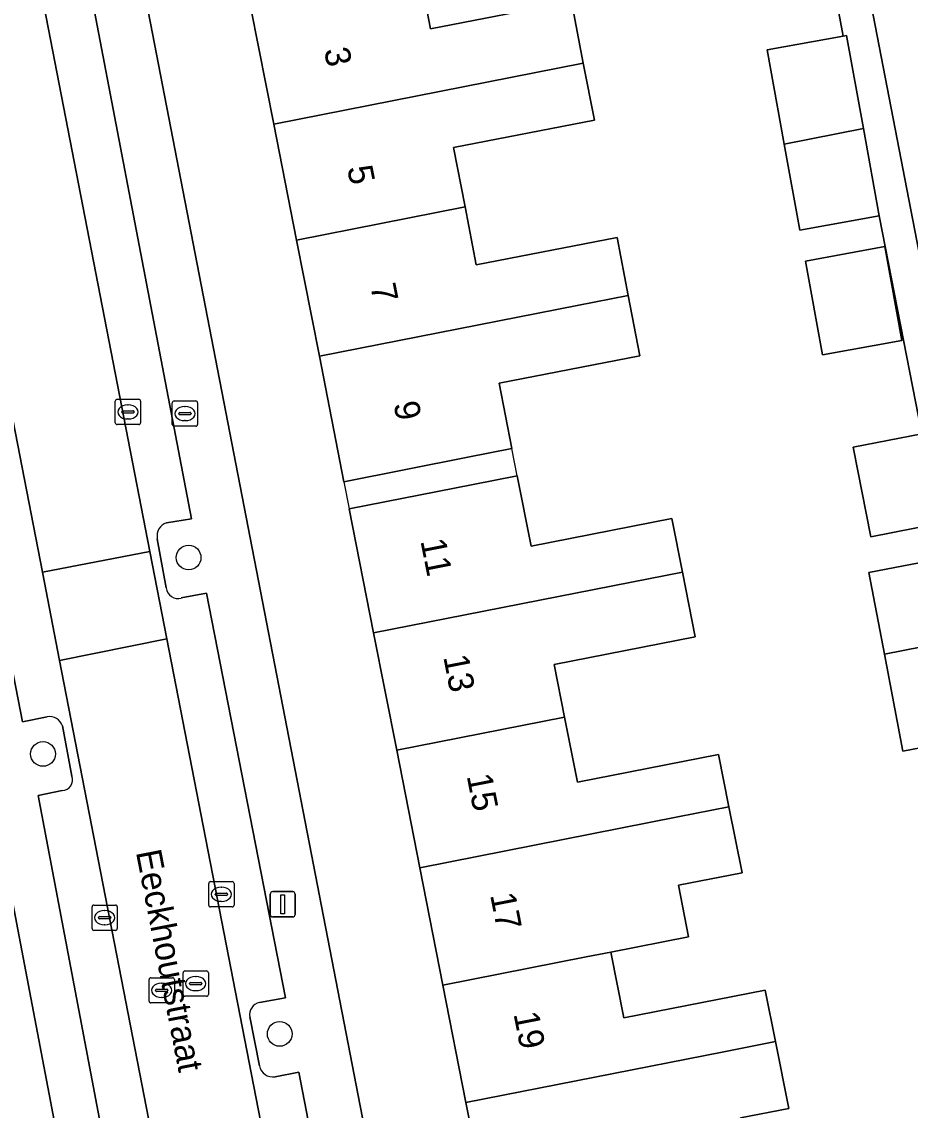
# Model space of a CAD drawing. Extents: x 162172 to 163187, y 382874 to 383685.
# Drawn here: x 163084.44 to 163119.6, y 383347.19 to 383390.26 of the extents above; entities that cross this region are included whole.
import ezdxf

# ---------------------------------------------------------------- set-up
doc = ezdxf.new("R2010")
doc.units = 0
for name, color, linetype in [('IMGEO_Boom', 7, 'Continuous'), ('IMGEO_Brandkraan', 7, 'Continuous'), ('IMGEO_Erf', 7, 'Continuous'), ('IMGEO_Kolk', 7, 'Continuous'), ('IMGEO_Lichtmast', 7, 'Continuous'), ('IMGEO_Openbare_ruimte_label', 7, 'Continuous'), ('IMGEO_Pand', 7, 'Continuous'), ('IMGEO_Pand_nummerreeks', 7, 'Continuous'), ('IMGEO_Pand_overbouw', 7, 'Continuous'), ('IMGEO_Parkeervlak_open', 7, 'Continuous'), ('IMGEO_Rijbaan_lokaal_open', 7, 'Continuous'), ('IMGEO_Rioolput', 7, 'Continuous'), ('IMGEO_Voetpad_open', 7, 'Continuous')]:
    doc.layers.add(name, color=color, linetype=linetype)

msp = doc.modelspace()

# ---------------------------------------------------------------- linework, layer by layer
at = {"layer": 'IMGEO_Boom'}
for centre in [(163091.042, 383369.059), (163085.281, 383361.29), (163094.648, 383350.214)]:
    msp.add_circle(centre, 0.489, dxfattribs=at)
at = {"layer": 'IMGEO_Brandkraan'}
for p, q in [((163090.397, 383374.329), (163090.397, 383375.181)), ((163090.472, 383375.255), (163091.324, 383375.255)), ((163090.885, 383375.035), (163090.91, 383375.035)), ((163091.398, 383375.181), (163091.398, 383374.329)), ((163090.656, 383374.749), (163090.656, 383374.761)), ((163091.094, 383374.712), (163090.696, 383374.712)), ((163090.699, 383374.798), (163091.097, 383374.798)), ((163091.14, 383374.761), (163091.14, 383374.749)), ((163091.324, 383374.255), (163090.472, 383374.255)), ((163090.908, 383374.475), (163090.883, 383374.475))]:
    msp.add_line(p, q, dxfattribs=at)
for points in [[(163090.397, 383374.329), (163090.397, 383375.181)], [(163090.472, 383375.255), (163091.324, 383375.255)], [(163091.398, 383375.181), (163091.398, 383374.329)], [(163091.324, 383374.255), (163090.472, 383374.255)]]:
    msp.add_lwpolyline(points, dxfattribs=at)
for centre, radius, start, end in [((163090.474, 383375.179), 0.0765, 91.552, 178.448), ((163090.474, 383375.179), 0.0765, 91.552, 178.448), ((163091.322, 383375.179), 0.0765, 1.552, 88.448), ((163091.322, 383375.179), 0.0765, 1.552, 88.448), ((163090.696, 383374.758), 0.0403, 85.8775, 175.7526), ((163090.693, 383374.748), 0.0366, 178.938, 274.7102), ((163091.097, 383374.755), 0.043, 264.8664, 352.4533), ((163091.101, 383374.76), 0.0386, 1.7309, 96.639), ((163090.474, 383374.331), 0.0765, 181.552, 268.448), ((163090.474, 383374.331), 0.0765, 181.552, 268.448), ((163091.322, 383374.331), 0.0765, 271.552, 358.448), ((163091.322, 383374.331), 0.0765, 271.552, 358.448)]:
    msp.add_arc(centre, radius, start, end, dxfattribs=at)
for centre, major_axis, ratio, start_param, end_param in [((163090.884, 383374.755), (-0.387, 0.002), 0.722429, 4.712389, 7.853982), ((163090.909, 383374.755), (-0.39, 0.002), 0.717154, 1.570796, 4.712389)]:
    msp.add_ellipse(centre, major_axis=major_axis, ratio=ratio, start_param=start_param, end_param=end_param, dxfattribs=at)
at = {"layer": 'IMGEO_Erf'}
for points in [[(163109.562, 383434.934), (163115.643, 383403.419), (163132.288, 383317.386), (163125.442, 383316.1), (163124.924, 383312.799), (163126.12, 383312.613), (163126.51, 383315.105), (163131.361, 383314.349), (163131.954, 383311.703), (163131.995, 383311.518), (163141.335, 383314.243), (163141.032, 383317.317), (163142.933, 383317.504), (163137.878, 383368.769), (163135.926, 383368.576), (163135.505, 383371.779), (163137.491, 383372.083), (163132.288, 383406.074), (163130.222, 383405.757), (163129.636, 383409.088), (163131.706, 383409.501), (163123.972, 383448.26)], [(163082.258, 383427.726), (163104.368, 383313.591)], [(163100.205, 383392.115), (163100.619, 383389.973), (163106.189, 383391.058), (163106.661, 383388.615), (163107.097, 383386.365), (163101.528, 383385.28), (163101.983, 383382.928), (163102.427, 383380.636), (163107.994, 383381.72), (163108.438, 383379.428), (163108.9, 383377.038), (163103.333, 383375.954), (163103.834, 383373.368), (163102.091, 383373.025), (163097.185, 383372.06), (163096.22, 383377.026), (163095.306, 383381.615), (163094.415, 383386.208), (163093.499, 383390.798)], [(163120.714, 383370.407), (163118.035, 383369.885), (163117.344, 383373.429), (163120.054, 383373.957), (163118.373, 383382.578), (163115.227, 383382.008), (163114.61, 383385.411), (163113.934, 383389.144), (163116.941, 383389.689), (163116.566, 383391.761)], [(163102.93, 383342.856), (163102.016, 383347.501), (163101.103, 383352.146), (163100.189, 383356.79), (163099.276, 383361.435), (163098.362, 383366.08), (163097.398, 383370.981), (163102.304, 383371.946), (163104.046, 383372.289), (163104.591, 383369.515), (163110.163, 383370.601), (163110.583, 383368.482), (163111.091, 383365.923), (163105.511, 383364.834), (163105.922, 383362.742), (163106.427, 383360.174), (163112.015, 383361.262), (163112.424, 383359.195), (163112.942, 383356.584), (163110.432, 383356.095), (163110.829, 383354.059), (163107.748, 383353.453), (163108.26, 383350.852), (163113.862, 383351.943), (163114.266, 383349.908), (163114.79, 383347.266), (163112.884, 383346.894)], [(163122.33, 383361.977), (163119.31, 383361.401), (163118.579, 383365.231), (163117.96, 383368.47), (163120.981, 383369.047)]]:
    msp.add_lwpolyline(points, dxfattribs=at)
for points in [[(163078.591, 383384.225), (163078.313, 383384.172), (163074.678, 383383.477), (163075.546, 383378.934), (163076.438, 383374.268), (163077.329, 383369.601), (163078.221, 383364.934), (163079.113, 383360.268), (163080.004, 383355.601), (163080.896, 383350.934), (163081.788, 383346.267), (163082.68, 383341.6), (163083.571, 383336.933), (163084.463, 383332.266), (163085.355, 383327.6), (163086.269, 383322.815), (163090.147, 383323.554), (163086.289, 383343.808)], [(163115.448, 383380.79), (163118.594, 383381.36), (163119.266, 383377.648), (163116.121, 383377.078)]]:
    msp.add_lwpolyline(points, close=True, dxfattribs=at)
at = {"layer": 'IMGEO_Kolk'}
for p, q in [((163088.14, 383374.395), (163088.14, 383375.247)), ((163088.215, 383375.321), (163089.067, 383375.321)), ((163088.628, 383375.101), (163088.653, 383375.101)), ((163089.141, 383375.247), (163089.141, 383374.395)), ((163088.399, 383374.815), (163088.399, 383374.827)), ((163088.837, 383374.778), (163088.439, 383374.778)), ((163088.442, 383374.864), (163088.84, 383374.864)), ((163088.883, 383374.827), (163088.883, 383374.815)), ((163089.067, 383374.321), (163088.215, 383374.321)), ((163088.651, 383374.541), (163088.626, 383374.541)), ((163091.838, 383355.312), (163091.838, 383356.164)), ((163091.913, 383356.238), (163092.765, 383356.238)), ((163092.839, 383356.164), (163092.839, 383355.312)), ((163092.097, 383355.732), (163092.097, 383355.744)), ((163092.535, 383355.695), (163092.137, 383355.695)), ((163092.14, 383355.781), (163092.538, 383355.781)), ((163092.326, 383356.018), (163092.351, 383356.018)), ((163092.581, 383355.744), (163092.581, 383355.732)), ((163087.22, 383354.385), (163087.22, 383355.237)), ((163087.295, 383355.311), (163088.147, 383355.311)), ((163088.221, 383355.237), (163088.221, 383354.385)), ((163092.765, 383355.238), (163091.913, 383355.238)), ((163092.349, 383355.458), (163092.324, 383355.458)), ((163087.479, 383354.805), (163087.479, 383354.817)), ((163087.917, 383354.768), (163087.519, 383354.768)), ((163087.522, 383354.854), (163087.92, 383354.854)), ((163087.708, 383355.091), (163087.733, 383355.091)), ((163087.963, 383354.817), (163087.963, 383354.805)), ((163087.731, 383354.531), (163087.706, 383354.531)), ((163088.147, 383354.311), (163087.295, 383354.311))]:
    msp.add_line(p, q, dxfattribs=at)
for points in [[(163088.14, 383374.395), (163088.14, 383375.247)], [(163088.215, 383375.321), (163089.067, 383375.321)], [(163089.141, 383375.247), (163089.141, 383374.395)], [(163089.067, 383374.321), (163088.215, 383374.321)], [(163091.838, 383355.312), (163091.838, 383356.164)], [(163091.913, 383356.238), (163092.765, 383356.238)], [(163092.839, 383356.164), (163092.839, 383355.312)], [(163087.22, 383354.385), (163087.22, 383355.237)], [(163087.295, 383355.311), (163088.147, 383355.311)], [(163088.221, 383355.237), (163088.221, 383354.385)], [(163092.765, 383355.238), (163091.913, 383355.238)], [(163088.147, 383354.311), (163087.295, 383354.311)]]:
    msp.add_lwpolyline(points, dxfattribs=at)
for centre, radius, start, end in [((163088.217, 383375.245), 0.0765, 91.552, 178.448), ((163088.217, 383375.245), 0.0765, 91.552, 178.448), ((163089.065, 383375.245), 0.0765, 1.552, 88.448), ((163089.065, 383375.245), 0.0765, 1.552, 88.448), ((163088.439, 383374.824), 0.0403, 85.8775, 175.7526), ((163088.436, 383374.814), 0.0366, 178.938, 274.7102), ((163088.84, 383374.821), 0.043, 264.8664, 352.4533), ((163088.844, 383374.826), 0.0386, 1.7309, 96.639), ((163088.217, 383374.397), 0.0765, 181.552, 268.448), ((163088.217, 383374.397), 0.0765, 181.552, 268.448), ((163089.065, 383374.397), 0.0765, 271.552, 358.448), ((163089.065, 383374.397), 0.0765, 271.552, 358.448), ((163091.915, 383356.162), 0.0765, 91.552, 178.448), ((163091.915, 383356.162), 0.0765, 91.552, 178.448), ((163092.763, 383356.162), 0.0765, 1.552, 88.448), ((163092.763, 383356.162), 0.0765, 1.552, 88.448), ((163092.137, 383355.741), 0.0403, 85.8775, 175.7526), ((163092.134, 383355.731), 0.0366, 178.938, 274.7102), ((163092.538, 383355.738), 0.043, 264.8664, 352.4533), ((163092.542, 383355.743), 0.0386, 1.7309, 96.639), ((163087.297, 383355.235), 0.0765, 91.552, 178.448), ((163087.297, 383355.235), 0.0765, 91.552, 178.448), ((163088.145, 383355.235), 0.0765, 1.552, 88.448), ((163088.145, 383355.235), 0.0765, 1.552, 88.448), ((163091.915, 383355.314), 0.0765, 181.552, 268.448), ((163091.915, 383355.314), 0.0765, 181.552, 268.448), ((163092.763, 383355.314), 0.0765, 271.552, 358.448), ((163092.763, 383355.314), 0.0765, 271.552, 358.448), ((163087.519, 383354.814), 0.0403, 85.8775, 175.7526), ((163087.516, 383354.804), 0.0366, 178.938, 274.7102), ((163087.92, 383354.811), 0.043, 264.8664, 352.4533), ((163087.924, 383354.816), 0.0386, 1.7309, 96.639), ((163087.297, 383354.387), 0.0765, 181.552, 268.448), ((163087.297, 383354.387), 0.0765, 181.552, 268.448), ((163088.145, 383354.387), 0.0765, 271.552, 358.448), ((163088.145, 383354.387), 0.0765, 271.552, 358.448)]:
    msp.add_arc(centre, radius, start, end, dxfattribs=at)
for centre, major_axis, ratio, start_param, end_param in [((163088.627, 383374.821), (-0.387, 0.002), 0.722429, 4.712389, 7.853982), ((163088.652, 383374.821), (-0.39, 0.002), 0.717154, 1.570796, 4.712389), ((163092.325, 383355.738), (-0.387, 0.002), 0.722429, 4.712389, 7.853982), ((163092.35, 383355.738), (-0.39, 0.002), 0.717154, 1.570796, 4.712389), ((163087.707, 383354.811), (-0.387, 0.002), 0.722429, 4.712389, 7.853982), ((163087.732, 383354.811), (-0.39, 0.002), 0.717154, 1.570796, 4.712389)]:
    msp.add_ellipse(centre, major_axis=major_axis, ratio=ratio, start_param=start_param, end_param=end_param, dxfattribs=at)
at = {"layer": 'IMGEO_Lichtmast'}
for p, q in [((163094.27, 383354.942), (163094.27, 383355.742)), ((163094.27, 383355.742), (163094.27, 383354.942)), ((163094.37, 383355.842), (163095.16, 383355.842)), ((163095.16, 383355.842), (163094.37, 383355.842)), ((163095.26, 383355.742), (163095.26, 383354.942)), ((163095.26, 383354.942), (163095.26, 383355.742)), ((163095.16, 383354.842), (163094.37, 383354.842)), ((163094.37, 383354.842), (163095.16, 383354.842))]:
    msp.add_line(p, q, dxfattribs=at)
msp.add_lwpolyline([(163094.69, 383355.717), (163094.84, 383355.717), (163094.84, 383354.967), (163094.69, 383354.967), (163094.69, 383355.717)], dxfattribs=at)
for centre, start, end in [((163094.37, 383355.742), 90, 180), ((163094.37, 383355.742), 90, 180), ((163095.16, 383355.742), 0, 90), ((163095.16, 383355.742), 360, 90), ((163094.37, 383354.942), 180, 270), ((163094.37, 383354.942), 180, 270), ((163095.16, 383354.942), 270, 0), ((163095.16, 383354.942), 270, 0)]:
    msp.add_arc(centre, 0.1, start, end, dxfattribs=at)
at = {"layer": 'IMGEO_Pand'}
for points in [[(163094.415, 383386.208), (163106.661, 383388.615), (163106.189, 383391.058), (163100.619, 383389.973), (163100.205, 383392.115), (163093.499, 383390.798)], [(163117.08, 383389.714), (163116.941, 383389.689), (163113.934, 383389.144), (163114.61, 383385.411), (163117.748, 383386.028)], [(163101.983, 383382.928), (163101.528, 383385.28), (163107.097, 383386.365), (163106.661, 383388.615), (163094.415, 383386.208), (163095.306, 383381.615)], [(163114.61, 383385.411), (163115.227, 383382.008), (163118.373, 383382.578), (163117.748, 383386.028)], [(163101.983, 383382.928), (163095.306, 383381.615), (163096.22, 383377.026), (163106.42, 383379.031), (163108.438, 383379.428), (163107.994, 383381.72), (163102.427, 383380.636)], [(163115.448, 383380.79), (163116.121, 383377.078), (163119.266, 383377.648), (163118.594, 383381.36)], [(163108.438, 383379.428), (163106.42, 383379.031), (163096.22, 383377.026), (163097.185, 383372.06), (163102.091, 383373.025), (163103.834, 383373.368), (163103.333, 383375.954), (163108.9, 383377.038)], [(163120.375, 383374.02), (163120.054, 383373.957), (163117.344, 383373.429), (163118.035, 383369.885), (163120.714, 383370.407), (163121.066, 383370.476)], [(163098.362, 383366.08), (163108.572, 383368.087), (163110.583, 383368.482), (163110.163, 383370.601), (163104.591, 383369.515), (163104.046, 383372.289), (163102.304, 383371.946), (163097.398, 383370.981)], [(163118.579, 383365.231), (163121.596, 383365.824), (163120.981, 383369.047), (163117.96, 383368.47)], [(163098.362, 383366.08), (163099.276, 383361.435), (163105.922, 383362.742), (163105.511, 383364.834), (163111.091, 383365.923), (163110.583, 383368.482), (163108.572, 383368.087)], [(163118.579, 383365.231), (163119.31, 383361.401), (163122.33, 383361.977), (163121.596, 383365.824)], [(163100.189, 383356.79), (163110.397, 383358.797), (163112.424, 383359.195), (163112.015, 383361.262), (163106.427, 383360.174), (163105.922, 383362.742), (163099.276, 383361.435)], [(163112.942, 383356.584), (163112.424, 383359.195), (163110.397, 383358.797), (163100.189, 383356.79), (163101.103, 383352.146), (163106.774, 383353.261), (163107.748, 383353.453), (163110.829, 383354.059), (163110.432, 383356.095)], [(163113.862, 383351.943), (163108.26, 383350.852), (163107.748, 383353.453), (163106.774, 383353.261), (163101.103, 383352.146), (163102.016, 383347.501), (163112.224, 383349.507), (163114.266, 383349.908)], [(163114.79, 383347.266), (163114.266, 383349.908), (163112.224, 383349.507), (163102.016, 383347.501), (163102.93, 383342.856), (163109.574, 383344.162), (163113.275, 383344.889), (163112.884, 383346.894)]]:
    msp.add_lwpolyline(points, close=True, dxfattribs=at)
at = {"layer": 'IMGEO_Pand_overbouw'}
msp.add_lwpolyline([(163104.046, 383372.289), (163103.834, 383373.368), (163102.091, 383373.025), (163097.185, 383372.06), (163097.398, 383370.981), (163102.304, 383371.946)], close=True, dxfattribs=at)
at = {"layer": 'IMGEO_Parkeervlak_open'}
for points in [[(163077.552, 383431.164), (163079.326, 383421.724), (163089.51, 383369.298), (163090.181, 383365.847), (163101.307, 383308.574), (163101.978, 383304.9), (163102.176, 383303.815), (163101.824, 383301.564), (163100.783, 383294.919), (163100.583, 383293.639)], [(163097.611, 383304.936), (163085.937, 383364.986), (163085.258, 383368.481), (163074.659, 383423.001)], [(163090.174, 383370.434), (163091.162, 383370.589), (163087.249, 383391.007), (163086.256, 383390.819)], [(163082.913, 383375.49), (163081.976, 383375.322), (163084.471, 383362.565), (163085.45, 383362.764)], [(163090.161, 383367.858), (163089.802, 383369.806)], [(163093.844, 383351.453), (163094.872, 383351.645), (163091.747, 383367.647), (163090.751, 383367.459)], [(163086.057, 383362.396), (163086.42, 383360.415)], [(163086.042, 383359.838), (163085.096, 383359.639), (163088.037, 383344.12), (163088.999, 383344.309)], [(163093.846, 383348.945), (163093.464, 383350.886)], [(163095.407, 383348.703), (163094.463, 383348.519)], [(163102.884, 383296.288), (163103.603, 383301.218), (163104.039, 383303.639), (163104.044, 383303.831), (163104.007, 383303.965), (163102.467, 383312.158), (163095.407, 383348.703)]]:
    msp.add_lwpolyline(points, dxfattribs=at)
for centre, radius, start, end in [((163090.342, 383369.91), 0.55, 107.7765, 190.9422), ((163090.621, 383367.903), 0.463, 185.5816, 286.2797), ((163085.531, 383362.213), 0.557, 19.2005, 98.346), ((163086.019, 383360.266), 0.428, 273.1071, 20.4343), ((163093.947, 383350.973), 0.491, 102.1028, 190.2377), ((163094.372, 383349.047), 0.536, 191.0181, 279.7366)]:
    msp.add_arc(centre, radius, start, end, dxfattribs=at)
at = {"layer": 'IMGEO_Rijbaan_lokaal_open'}
for points in [[(163076.97, 383434.143), (163072.674, 383433.222), (163074.479, 383424.058), (163074.659, 383423.001), (163085.258, 383368.481), (163089.51, 383369.298), (163079.326, 383421.724), (163077.552, 383431.164)], [(163085.937, 383364.986), (163090.181, 383365.847), (163089.51, 383369.298), (163085.258, 383368.481)]]:
    msp.add_lwpolyline(points, close=True, dxfattribs=at)
for points in [[(163090.181, 383365.847), (163085.937, 383364.986), (163097.611, 383304.936)], [(163097.652, 383302.952), (163096.459, 383295.596), (163100.783, 383294.919), (163101.824, 383301.564), (163102.176, 383303.815), (163101.978, 383304.9), (163101.307, 383308.574), (163090.181, 383365.847)]]:
    msp.add_lwpolyline(points, dxfattribs=at)
at = {"layer": 'IMGEO_Rioolput'}
for p, q in [((163090.824, 383351.778), (163090.824, 383352.63)), ((163090.899, 383352.704), (163091.751, 383352.704)), ((163091.825, 383352.63), (163091.825, 383351.778)), ((163089.479, 383351.511), (163089.479, 383352.363)), ((163089.554, 383352.437), (163090.406, 383352.437)), ((163089.967, 383352.217), (163089.992, 383352.217)), ((163090.48, 383352.363), (163090.48, 383351.511)), ((163091.083, 383352.198), (163091.083, 383352.21)), ((163091.126, 383352.247), (163091.524, 383352.247)), ((163091.312, 383352.484), (163091.337, 383352.484)), ((163091.567, 383352.21), (163091.567, 383352.198)), ((163089.738, 383351.931), (163089.738, 383351.943)), ((163090.176, 383351.894), (163089.778, 383351.894)), ((163089.781, 383351.98), (163090.179, 383351.98)), ((163090.222, 383351.943), (163090.222, 383351.931)), ((163091.521, 383352.161), (163091.123, 383352.161)), ((163091.335, 383351.924), (163091.31, 383351.924)), ((163090.406, 383351.437), (163089.554, 383351.437)), ((163089.99, 383351.657), (163089.965, 383351.657)), ((163091.751, 383351.704), (163090.899, 383351.704))]:
    msp.add_line(p, q, dxfattribs=at)
for points in [[(163090.824, 383351.778), (163090.824, 383352.63)], [(163090.899, 383352.704), (163091.751, 383352.704)], [(163091.825, 383352.63), (163091.825, 383351.778)], [(163089.479, 383351.511), (163089.479, 383352.363)], [(163089.554, 383352.437), (163090.406, 383352.437)], [(163090.48, 383352.363), (163090.48, 383351.511)], [(163090.406, 383351.437), (163089.554, 383351.437)], [(163091.751, 383351.704), (163090.899, 383351.704)]]:
    msp.add_lwpolyline(points, dxfattribs=at)
for centre, radius, start, end in [((163090.901, 383352.628), 0.0765, 91.552, 178.448), ((163090.901, 383352.628), 0.0765, 91.552, 178.448), ((163091.749, 383352.628), 0.0765, 1.552, 88.448), ((163091.749, 383352.628), 0.0765, 1.552, 88.448), ((163089.556, 383352.361), 0.0765, 91.552, 178.448), ((163089.556, 383352.361), 0.0765, 91.552, 178.448), ((163090.404, 383352.361), 0.0765, 1.552, 88.448), ((163090.404, 383352.361), 0.0765, 1.552, 88.448), ((163091.123, 383352.207), 0.0403, 85.8775, 175.7526), ((163091.12, 383352.197), 0.0366, 178.938, 274.7102), ((163091.524, 383352.204), 0.043, 264.8664, 352.4533), ((163091.528, 383352.209), 0.0386, 1.7309, 96.639), ((163089.778, 383351.94), 0.0403, 85.8775, 175.7526), ((163089.775, 383351.93), 0.0366, 178.938, 274.7102), ((163090.179, 383351.937), 0.043, 264.8664, 352.4533), ((163090.183, 383351.942), 0.0386, 1.7309, 96.639), ((163090.901, 383351.78), 0.0765, 181.552, 268.448), ((163090.901, 383351.78), 0.0765, 181.552, 268.448), ((163091.749, 383351.78), 0.0765, 271.552, 358.448), ((163091.749, 383351.78), 0.0765, 271.552, 358.448), ((163089.556, 383351.513), 0.0765, 181.552, 268.448), ((163089.556, 383351.513), 0.0765, 181.552, 268.448), ((163090.404, 383351.513), 0.0765, 271.552, 358.448), ((163090.404, 383351.513), 0.0765, 271.552, 358.448)]:
    msp.add_arc(centre, radius, start, end, dxfattribs=at)
for centre, major_axis, ratio, start_param, end_param in [((163089.966, 383351.937), (-0.387, 0.002), 0.722429, 4.712389, 7.853982), ((163089.991, 383351.937), (-0.39, 0.002), 0.717154, 1.570796, 4.712389), ((163091.311, 383352.204), (-0.387, 0.002), 0.722429, 4.712389, 7.853982), ((163091.336, 383352.204), (-0.39, 0.002), 0.717154, 1.570796, 4.712389)]:
    msp.add_ellipse(centre, major_axis=major_axis, ratio=ratio, start_param=start_param, end_param=end_param, dxfattribs=at)
at = {"layer": 'IMGEO_Voetpad_open'}
for points in [[(163132.288, 383317.386), (163115.643, 383403.419), (163109.562, 383434.934)], [(163100.583, 383293.639), (163100.553, 383293.498), (163100.434, 383292.538), (163104.442, 383293.02), (163104.593, 383293.817), (163106.163, 383304.137), (163106.345, 383304.166), (163105.148, 383309.563), (163104.612, 383312.33), (163104.368, 383313.591), (163082.258, 383427.726)], [(163110.398, 383423.407), (163111.43, 383418.166), (163112.336, 383413.572), (163112.963, 383410.389), (163113.41, 383408.121), (163114.145, 383404.391), (163114.637, 383401.893), (163115.183, 383398.881), (163115.273, 383398.897), (163115.942, 383395.206), (163116.566, 383391.761), (163116.941, 383389.689), (163117.08, 383389.714), (163117.748, 383386.028), (163118.373, 383382.578), (163120.054, 383373.957)], [(163054.943, 383346.053), (163054.061, 383350.638), (163053.164, 383355.301), (163052.225, 383360.184), (163051.367, 383364.641), (163050.47, 383369.303), (163049.631, 383373.668), (163049.271, 383375.535), (163050.308, 383378.705), (163052.001, 383383.88), (163053.552, 383388.621), (163052.943, 383391.765), (163059.117, 383392.949), (163059.017, 383393.477), (163065.714, 383394.748), (163076.18, 383396.632), (163076.761, 383393.803), (163077.676, 383389.014), (163078.591, 383384.225), (163086.289, 383343.808)], [(163086.256, 383390.819), (163087.249, 383391.007), (163091.162, 383370.589), (163090.174, 383370.434)], [(163085.45, 383362.764), (163084.471, 383362.565), (163081.976, 383375.322), (163082.913, 383375.49)], [(163089.802, 383369.806), (163090.161, 383367.858)], [(163090.751, 383367.459), (163091.747, 383367.647), (163094.872, 383351.645), (163093.844, 383351.453)], [(163086.42, 383360.415), (163086.057, 383362.396)], [(163088.999, 383344.309), (163088.037, 383344.12), (163085.096, 383359.639), (163086.042, 383359.838)], [(163093.464, 383350.886), (163093.846, 383348.945)], [(163094.463, 383348.519), (163095.407, 383348.703), (163102.467, 383312.158), (163104.007, 383303.965), (163104.044, 383303.831), (163104.039, 383303.639), (163103.603, 383301.218), (163102.884, 383296.288)]]:
    msp.add_lwpolyline(points, dxfattribs=at)
for centre, radius, start, end in [((163090.342, 383369.91), 0.55, 107.7765, 190.9422), ((163090.621, 383367.903), 0.463, 185.5816, 286.2797), ((163085.531, 383362.213), 0.557, 19.2005, 98.346), ((163086.019, 383360.266), 0.428, 273.1071, 20.4343), ((163093.947, 383350.973), 0.491, 102.1028, 190.2377), ((163094.372, 383349.047), 0.536, 191.0181, 279.7366)]:
    msp.add_arc(centre, radius, start, end, dxfattribs=at)

# ---------------------------------------------------------------- texts
at = {"layer": 'IMGEO_Openbare_ruimte_label'}
msp.add_text('Eeckhoutstraat', height=1, rotation=281.0067, dxfattribs=at).set_placement((163088.954, 383357.41))
at = {"layer": 'IMGEO_Pand_nummerreeks'}
for s, rotation, p in [('3', 281.1174, (163096.396, 383389.147)), ('5', 281.1174, (163097.312, 383384.481)), ('7', 281.1174, (163098.229, 383379.815)), ('9', 281.1174, (163099.146, 383375.149)), ('11', 281.1278, (163100.213, 383369.723)), ('13', 281.1278, (163101.117, 383365.128)), ('15', 281.1278, (163102.043, 383360.42)), ('17', 281.1266, (163102.97, 383355.713)), ('19', 281.1266, (163103.896, 383351.006))]:
    msp.add_text(s, height=1, rotation=rotation, dxfattribs=at).set_placement(p)

doc.saveas('drawing.dxf')
